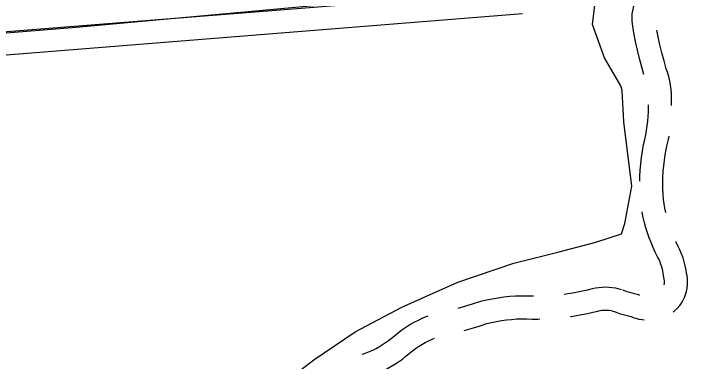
# Model space of a CAD drawing. Extents: x 3329297 to 3367176, y 649250 to 674653.
# Drawn here: x 3347993 to 3348869, y 663654 to 664105 of the extents above; entities that cross this region are included whole.
import ezdxf

# ---------------------------------------------------------------- set-up
doc = ezdxf.new("R2010")
doc.units = 0
for name, color, linetype in [('V-ROAD-CNTR', 7, 'Continuous'), ('V-SITE-OTLN', 7, 'Continuous'), ('V-TOPO-SHOR', 7, 'Continuous')]:
    doc.layers.add(name, color=color, linetype=linetype)

msp = doc.modelspace()

# ---------------------------------------------------------------- linework, layer by layer
at = {"layer": 'V-ROAD-CNTR'}
for points in [[(3347962.5, 664080.04), (3348639.87, 664134.24)], [(3348812.55, 664026.09), (3348809.72, 664035.82), (3348806.79, 664046.85), (3348804.11, 664057.93), (3348801.67, 664069.08), (3348799.49, 664080.28), (3348797.46, 664092.09), (3348797.15, 664096.45), (3348797.15, 664100.59), (3348797.43, 664104.73), (3348798, 664108.84), (3348798.85, 664112.9), (3348799.99, 664116.88), (3348801.4, 664120.79), (3348802.6, 664123.51)], [(3347962.13, 664049.92), (3348654.66, 664105.33)], [(3348848.43, 663985.98), (3348848.35, 663990.24), (3348848.43, 663995.3), (3348848.25, 664001), (3348847.79, 664006.69), (3348847.05, 664012.34), (3348846.03, 664017.95), (3348844.74, 664023.5), (3348843.18, 664028.98), (3348841.57, 664033.71), (3348838.63, 664043.86), (3348835.87, 664054.23), (3348833.34, 664064.66), (3348831.05, 664075.15), (3348829.39, 664083.67)], [(3348807.18, 663887.7), (3348807.3, 663893.9), (3348807.71, 663902.12), (3348808.38, 663910.33), (3348809.29, 663918.51), (3348810.46, 663926.66), (3348811.93, 663935.11), (3348813.62, 663941.75), (3348814.91, 663947.65), (3348816, 663953.6), (3348816.9, 663959.57), (3348817.59, 663965.57), (3348818.08, 663971.59), (3348818.37, 663977.62), (3348818.46, 663983.67), (3348818.41, 663986.82)], [(3348840.95, 663847.15), (3348839.81, 663852.65), (3348838.81, 663858.39), (3348838.04, 663863.9), (3348837.53, 663870.92), (3348837.22, 663878.23), (3348837.14, 663885.54), (3348837.28, 663892.85), (3348837.65, 663900.16), (3348838.24, 663907.45), (3348839.06, 663914.72), (3348840.09, 663921.96), (3348841.29, 663928.82), (3348842.82, 663934.86), (3348844.32, 663941.74), (3348845.14, 663946.18)], [(3348838.77, 663752.93), (3348838.85, 663753.33), (3348839.06, 663755.02), (3348839.13, 663756.73), (3348839.06, 663758.43), (3348838.86, 663760.13), (3348838.3, 663762.89), (3348837.68, 663767.61), (3348836.98, 663771.37), (3348836.07, 663775.08), (3348834.95, 663778.74), (3348833.64, 663782.34), (3348832.12, 663785.85), (3348830.24, 663789.63), (3348827.31, 663795.48), (3348824.46, 663801.66), (3348821.82, 663807.93), (3348819.38, 663814.28), (3348817.15, 663820.7), (3348815.13, 663827.19), (3348813.31, 663833.76), (3348811.71, 663840.37), (3348810.33, 663847.03), (3348810.18, 663847.89)], [(3348850.53, 663717.97), (3348851.89, 663718.93), (3348855.83, 663722.14), (3348859.02, 663726.09), (3348861.33, 663729.47), (3348863.36, 663733.03), (3348865.1, 663736.74), (3348866.55, 663740.59), (3348867.68, 663744.52), (3348868.49, 663748.54), (3348868.98, 663752.61), (3348869.15, 663756.7), (3348868.99, 663760.8), (3348868.5, 663764.87), (3348867.91, 663767.8), (3348867.32, 663772.32), (3348866.31, 663777.71), (3348865.01, 663783.04), (3348863.41, 663788.28), (3348861.52, 663793.43), (3348859.35, 663798.48), (3348857.08, 663803.03), (3348854.35, 663808.48), (3348853.93, 663809.4)], [(3348708.89, 663741.1), (3348713.51, 663741.71), (3348720, 663742.72), (3348726.45, 663743.87), (3348732.86, 663745.16), (3348739.22, 663746.58), (3348745.81, 663748.21), (3348749.7, 663749.11), (3348754, 663749.81), (3348758.33, 663750.23), (3348762.69, 663750.37), (3348767.04, 663750.22), (3348771.37, 663749.79), (3348775.66, 663749.07), (3348779.9, 663748.08), (3348783.58, 663746.95)], [(3348784.52, 663746.63), (3348788.12, 663745.27), (3348790.43, 663744.22), (3348805.44, 663740.32), (3348806.97, 663739.7)], [(3348571.06, 663722.88), (3348579.61, 663725.26), (3348589.72, 663728.28), (3348600.43, 663731.72), (3348608.09, 663733.57), (3348615.53, 663735.11), (3348623, 663736.39), (3348630.52, 663737.41), (3348638.07, 663738.18), (3348645.64, 663738.68), (3348653.22, 663738.93), (3348660.81, 663738.92), (3348667.87, 663738.67), (3348669.11, 663738.67)], [(3348717.04, 663711.92), (3348717.79, 663712.02), (3348724.93, 663713.13), (3348732.03, 663714.39), (3348739.1, 663715.81), (3348746.11, 663717.38), (3348752.79, 663719.04), (3348755.49, 663719.66), (3348757.86, 663720.04), (3348760.25, 663720.28), (3348762.65, 663720.35), (3348765.03, 663720.27), (3348767.42, 663720.03), (3348769.77, 663719.64), (3348772.08, 663719.1), (3348774.83, 663718.26)], [(3348446.6, 663662.88), (3348446.76, 663662.94), (3348451.64, 663664.66), (3348455.93, 663666.45), (3348460.29, 663668.46), (3348464.57, 663670.62), (3348468.77, 663672.95), (3348472.88, 663675.43), (3348476.9, 663678.07), (3348480.81, 663680.84), (3348484.61, 663683.76), (3348488.53, 663687.02), (3348493.12, 663690.79), (3348498.09, 663694.55), (3348503.22, 663698.1), (3348508.49, 663701.42), (3348513.89, 663704.53), (3348519.42, 663707.41), (3348525.07, 663710.06), (3348530.83, 663712.48), (3348532.33, 663713.04)], [(3348773.89, 663718.58), (3348776.57, 663717.57), (3348780.36, 663715.84), (3348795.99, 663711.78), (3348798.32, 663710.83), (3348802.15, 663709.59), (3348806.07, 663708.62), (3348810.04, 663707.94), (3348812.81, 663707.66)], [(3348579.14, 663693.99), (3348587.92, 663696.43), (3348598.6, 663699.62), (3348608.56, 663702.82), (3348614.66, 663704.3), (3348621.08, 663705.62), (3348627.55, 663706.73), (3348634.06, 663707.61), (3348640.59, 663708.28), (3348647.14, 663708.72), (3348653.7, 663708.93), (3348660.26, 663708.92), (3348667.33, 663708.67), (3348674.62, 663708.67), (3348677.24, 663708.73)], [(3348454.73, 663633.83), (3348457.27, 663634.84), (3348462.4, 663636.65), (3348467.98, 663638.97), (3348473.35, 663641.44), (3348478.62, 663644.11), (3348483.8, 663646.98), (3348488.87, 663650.04), (3348493.82, 663653.29), (3348498.64, 663656.71), (3348503.33, 663660.32), (3348507.64, 663663.89), (3348511.7, 663667.23), (3348515.67, 663670.23), (3348519.77, 663673.07), (3348523.98, 663675.73), (3348528.3, 663678.21), (3348532.73, 663680.52), (3348537.25, 663682.64), (3348540.47, 663683.99)]]:
    msp.add_lwpolyline(points, dxfattribs=at)
at = {"layer": 'V-SITE-OTLN'}
msp.add_lwpolyline([(3348176.45, 663471.22), (3348212.42, 663504.21), (3348249.74, 663543.09), (3348297.22, 663586.57), (3348346.23, 663627.16), (3348383.75, 663655.78), (3348437.25, 663692.06), (3348498.16, 663724.09), (3348570.79, 663756.36), (3348643.58, 663781.31), (3348700.45, 663795.67), (3348750.03, 663808.42), (3348783.52, 663819.36), (3348787.65, 663832.64), (3348796.91, 663881.21), (3348786.41, 663964.55), (3348784.1, 664005.54), (3348782.51, 664011.38), (3348761.25, 664047.59), (3348745.69, 664091.24), (3348749.43, 664123.57)], dxfattribs=at)
at = {"layer": 'V-TOPO-SHOR'}
msp.add_lwpolyline([(3345873.6, 663907.96), (3346198.6, 663936.07), (3346532.39, 663963.39), (3347015.02, 664005.46), (3347411.16, 664034.05), (3347785.84, 664064.16), (3348074.86, 664087.63), (3348554.53, 664131.59), (3348696.65, 664141.33), (3348708.3, 664143.52), (3348710.09, 664151.35), (3348701.47, 664238.91), (3348698.08, 664261.26), (3348704.69, 664277.14)], dxfattribs=at)

doc.saveas('drawing.dxf')
